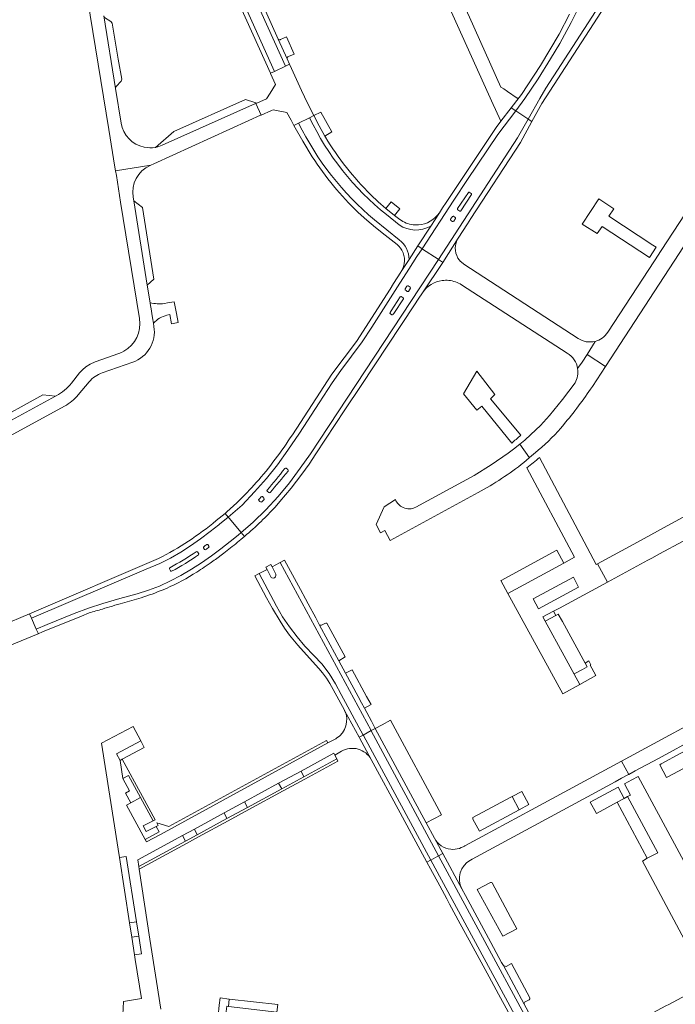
# Model space of a CAD drawing. Header units: metres. Extents: x 166325 to 190320, y 381923 to 404576.
# Tile 1041 of 1056: x 183511 to 183725, y 385375 to 385696. Entities that reach past the tile are written whole.
import ezdxf

# ---------------------------------------------------------------- set-up
doc = ezdxf.new("R2010")
doc.units = ezdxf.units.M
doc.layers.add('B-WE-VH-VERHARDING_ASFALT-GV', color=8, linetype='Continuous', lineweight=18)
doc.layers.add('B-WE-VH-VERHARDING_BETONSTRAATSTEEN-GV', color=8, linetype='Continuous', lineweight=18)

msp = doc.modelspace()

# ---------------------------------------------------------------- linework, layer by layer
at = {"layer": 'B-WE-VH-VERHARDING_ASFALT-GV', "flags": 128}
for points in [[(183597.61, 385681.291), (183571.87, 385738.519), (183570.932, 385740.607), (183570.906, 385740.663), (183570.873, 385740.648), (183570.869, 385740.646), (183570.657, 385740.551), (183567.497, 385739.128), (183567.425, 385739.095), (183567.317, 385739.047), (183567.347, 385738.979), (183567.919, 385737.705), (183594.036, 385679.602)], [(183597.61, 385681.291), (183599.001, 385681.949), (183598.207, 385683.711), (183595.3, 385690.159), (183589.251, 385703.58), (183588.596, 385705.032), (183588.344, 385705.592), (183587.898, 385706.582), (183580.935, 385722.03), (183580.405, 385723.206), (183572.285, 385741.221), (183572.261, 385741.273), (183571.292, 385740.837), (183570.906, 385740.663), (183570.932, 385740.607), (183571.87, 385738.519)], [(183592.707, 385678.973), (183594.036, 385679.602), (183567.919, 385737.705), (183567.347, 385738.979), (183567.317, 385739.047), (183565.928, 385738.421), (183565.96, 385738.35), (183582.258, 385702.169), (183582.383, 385701.892), (183582.852, 385700.851), (183582.912, 385700.718)], [(183648.973, 385634.985), (183647.927, 385633.415), (183645.115, 385629.074), (183640.904, 385622.571), (183642.305, 385621.648), (183652.718, 385637.506), (183657.176, 385644.277), (183667.064, 385659.014), (183672.901, 385666.69), (183671.4, 385667.676), (183668.014, 385663.298), (183666.525, 385661.315), (183650.159, 385636.764)], [(183673.527, 385657.922), (183676.977, 385664.015), (183676.864, 385664.089), (183674.563, 385665.6), (183673.231, 385666.474), (183672.901, 385666.69), (183667.064, 385659.014), (183657.176, 385644.277), (183652.718, 385637.506), (183642.305, 385621.648), (183642.438, 385621.561), (183647.512, 385618.221), (183647.643, 385618.135)], [(183657.09, 385629.8), (183658.24, 385631.554), (183674.481, 385656.34), (183678.204, 385663.21), (183676.977, 385664.015), (183673.527, 385657.922), (183647.643, 385618.135), (183648.934, 385617.284), (183649.028, 385617.222), (183654.087, 385625.143)], [(183587.026, 385532.327), (183591.2, 385536.405), (183595.195, 385540.758), (183598.963, 385545.23), (183602.481, 385549.952), (183605.772, 385554.734), (183647.643, 385618.135), (183647.512, 385618.221), (183642.438, 385621.561), (183642.305, 385621.648), (183640.609, 385619.12), (183637.961, 385614.988), (183634.275, 385609.189), (183625.879, 385596.047), (183622.66, 385591.253), (183619.178, 385586.554), (183615.695, 385581.88), (183612.893, 385577.873), (183608.624, 385571.338), (183602.184, 385561.476), (183598.404, 385555.859), (183595.017, 385551.077), (183591.392, 385546.629), (183587.564, 385542.277), (183583.426, 385537.96), (183578.921, 385534.01), (183579.218, 385533.656), (183583.171, 385528.946), (183585.324, 385530.834)], [(183516.168, 385497.423), (183519.701, 385498.914), (183528.546, 385502.53), (183533.285, 385504.293), (183537.954, 385505.802), (183543.469, 385507.41), (183549.181, 385508.976), (183552.876, 385510.161), (183556.473, 385511.501), (183560.013, 385513.207), (183563.44, 385514.956), (183566.867, 385516.959), (183570.154, 385519.046), (183573.44, 385521.331), (183576.458, 385523.63), (183579.547, 385526.014), (183582.146, 385528.117), (183583.171, 385528.946), (183579.218, 385533.656), (183578.921, 385534.01), (183576.074, 385531.672), (183575.847, 385531.494), (183573.038, 385529.292), (183569.874, 385526.933), (183566.639, 385524.68), (183563.383, 385522.583), (183560.014, 385520.64), (183556.554, 385518.903), (183552.055, 385516.975), (183514.613, 385500.954), (183516.167, 385497.423)], [(183625.702, 385467.405), (183623.417, 385471.639), (183622.476, 385473.382), (183621.388, 385475.398), (183617.281, 385483.006), (183615.07, 385487.103), (183609.441, 385497.531), (183608.795, 385498.727), (183608.229, 385499.776), (183607.509, 385501.112), (183605.026, 385505.712), (183604.146, 385507.342), (183602.512, 385510.369), (183597.339, 385519.952), (183595.901, 385519.2), (183625.639, 385464.262), (183626.998, 385465.004)], [(183623.04, 385462.844), (183615.885, 385476.032), (183613.99, 385479.529), (183611.947, 385482.926), (183609.476, 385486.063), (183606.938, 385488.771), (183604.004, 385491.885), (183601.431, 385494.931), (183598.949, 385498.136), (183596.704, 385501.419), (183594.675, 385504.917), (183589.011, 385515.594), (183588.86, 385515.515), (183587.659, 385514.886), (183587.579, 385514.844), (183591.42, 385507.69), (183593.39, 385504.185), (183595.848, 385500.025), (183597.311, 385497.696), (183598.951, 385495.489), (183601.683, 385492.189), (183604.521, 385488.98), (183608.507, 385484.547), (183609.791, 385483.119), (183611, 385481.398), (183612.139, 385479.63), (183613.277, 385477.693), (183616.91, 385470.981), (183616.971, 385470.868), (183621.706, 385462.116)], [(183707.498, 385454.316), (183709.858, 385449.983), (183711.987, 385451.134), (183719.527, 385455.212), (183732.348, 385462.146), (183762.944, 385478.692), (183785.033, 385490.638), (183789.77, 385493.2), (183788.635, 385495.37), (183787.5, 385497.54), (183771.284, 385488.778), (183765.079, 385485.426), (183760.692, 385483.056), (183742.879, 385473.432)], [(183625.639, 385464.262), (183623.04, 385462.844), (183623.108, 385462.718), (183623.112, 385462.721), (183645.108, 385422.009), (183647.44, 385423.27), (183647.686, 385423.403), (183625.662, 385464.219)], [(183626.998, 385465.004), (183625.639, 385464.262), (183625.662, 385464.219), (183647.686, 385423.403), (183649.057, 385424.145), (183646.378, 385429.1), (183643.624, 385434.203)], [(183623.04, 385462.844), (183621.706, 385462.116), (183621.797, 385461.949), (183625.634, 385454.857), (183635.117, 385437.397), (183638.814, 385430.59), (183643.846, 385421.326), (183645.062, 385421.984), (183645.108, 385422.009), (183623.112, 385462.721), (183623.108, 385462.718)], [(183645.108, 385422.009), (183669.521, 385376.948), (183685.827, 385346.85), (183688.376, 385342.144), (183690.626, 385343.326), (183690.922, 385343.481), (183647.686, 385423.403), (183647.44, 385423.27)], [(183664.797, 385395.048), (183656.476, 385410.421), (183655.316, 385412.564), (183655.315, 385412.565), (183649.057, 385424.145), (183647.686, 385423.403), (183690.922, 385343.481), (183692.257, 385344.183), (183690.52, 385347.53), (183689.917, 385348.644), (183687.488, 385353.13), (183686.383, 385355.172), (183684.186, 385359.23), (183677.752, 385371.117), (183675.67, 385374.963), (183668.865, 385387.534), (183668.299, 385388.579)], [(183688.376, 385342.144), (183685.827, 385346.85), (183669.521, 385376.948), (183645.108, 385422.009), (183645.062, 385421.984), (183643.846, 385421.326), (183645.044, 385419.12), (183648.074, 385413.541), (183650.337, 385409.374), (183651.277, 385407.643), (183654.778, 385401.197), (183657.717, 385395.786), (183664.203, 385383.844), (183667.265, 385378.206), (183673.544, 385366.646), (183676.862, 385360.537), (183683.008, 385349.221), (183683.153, 385348.943), (183687.102, 385341.474), (183688.329, 385342.119)]]:
    msp.add_lwpolyline(points, close=True, dxfattribs=at)
for points in [[(183731.316, 385733.799), (183729.77, 385732.783), (183726.582, 385730.594), (183723.494, 385728.222), (183720.615, 385725.683), (183717.801, 385723.003), (183715.063, 385720.223), (183712.441, 385717.36), (183709.836, 385714.455), (183707.289, 385711.451), (183704.954, 385708.376), (183702.783, 385705.115), (183682.771, 385674.141), (183680.734, 385670.763), (183676.977, 385664.015), (183678.204, 385663.21)], [(183678.204, 385663.21), (183681.39, 385669.09), (183704.741, 385705.14), (183708.118, 385709.87), (183711.782, 385714.382)], [(183694.048, 385701.67), (183691.035, 385695.611), (183688.845, 385691.569), (183687.314, 385688.744), (183684.309, 385683.659), (183680.181, 385677.134), (183675.861, 385670.733), (183672.901, 385666.69), (183673.231, 385666.474), (183674.563, 385665.6), (183676.864, 385664.089), (183676.977, 385664.015), (183680.734, 385670.763), (183682.771, 385674.141), (183702.783, 385705.115)], [(183532.959, 385703.458), (183539.912, 385660.606)], [(183690.51, 385698.275), (183687.09, 385691.74), (183681.047, 385681.481), (183674.75, 385672.077), (183674.025, 385671.069), (183671.4, 385667.676), (183672.901, 385666.69), (183675.861, 385670.733), (183680.181, 385677.134), (183684.309, 385683.659), (183687.314, 385688.744), (183688.845, 385691.569), (183691.035, 385695.611), (183694.048, 385701.67)], [(183543.939, 385662.7), (183542.095, 385673.977), (183538.214, 385697.706)], [(183539.912, 385660.606), (183541.912, 385648.281), (183542.108, 385647.076), (183553.587, 385648.999), (183554.578, 385649.449), (183585.624, 385663.558), (183589.497, 385665.263), (183589.64, 385665.326), (183587.967, 385669.132), (183587.824, 385669.069)], [(183587.824, 385669.069), (183557.35, 385655.471), (183556.259, 385655.061), (183555.127, 385654.787)], [(183605.495, 385664.486), (183601.937, 385662.703)], [(183610.688, 385658.108), (183610.496, 385658.446), (183608.645, 385661.79), (183606.859, 385665.17), (183605.495, 385664.486)], [(183601.937, 385662.703), (183600.422, 385661.944)], [(183600.422, 385661.944), (183603.294, 385656.767), (183606.382, 385651.717)], [(183553.381, 385648.905), (183553.587, 385648.999), (183542.108, 385647.076), (183542.354, 385645.56), (183543.765, 385636.864)], [(183698.811, 385591.422), (183696.198, 385587.149), (183702.226, 385583.208), (183740.63, 385641.97), (183743.498, 385645.77), (183743.857, 385646.177), (183743.858, 385646.177)], [(183736.093, 385645.055), (183720.439, 385621.108), (183718.218, 385617.71)], [(183548.017, 385637.281), (183547.816, 385638.52)], [(183630.492, 385634.811), (183627.97, 385637.016), (183625.532, 385639.313)], [(183653.856, 385634.69), (183653.878, 385634.723), (183653.913, 385634.776), (183657.409, 385640.049)], [(183658.469, 385639.416), (183654.9, 385634.062)], [(183657.409, 385640.049), (183657.445, 385640.104)], [(183657.655, 385640.131), (183657.659, 385640.129), (183657.663, 385640.126), (183658.381, 385639.675)], [(183658.381, 385639.675), (183658.417, 385639.653)], [(183543.765, 385636.864), (183549.936, 385598.834)], [(183554.659, 385596.292), (183554.484, 385597.37), (183554.198, 385599.134), (183553.627, 385602.659), (183553.562, 385603.061), (183553.405, 385604.031), (183552.468, 385609.812), (183548.017, 385637.281)], [(183635.055, 385631.214), (183633.272, 385632.563), (183630.492, 385634.811)], [(183653.947, 385634.419), (183653.89, 385634.46)], [(183654.601, 385633.952), (183654.577, 385633.969), (183653.947, 385634.419)], [(183621.382, 385633.523), (183624.185, 385631.054), (183627.041, 385628.647), (183630.223, 385626.088), (183634.133, 385623.108), (183634.731, 385622.524), (183635.24, 385621.891), (183635.673, 385621.204)], [(183634.804, 385629.458), (183630.674, 385632.809)], [(183630.674, 385632.809), (183634.804, 385629.458)], [(183645.115, 385629.074), (183647.927, 385633.415)], [(183651.624, 385631.322), (183652.231, 385632.238)], [(183652.607, 385632.315), (183653.155, 385631.926)], [(183653.236, 385631.567), (183652.62, 385630.643)], [(183654.9, 385634.062), (183654.852, 385633.99)], [(183634.824, 385624.581), (183626.733, 385631.096)], [(183626.733, 385631.096), (183634.824, 385624.581)], [(183638.036, 385618.142), (183640.904, 385622.571), (183645.115, 385629.074)], [(183652.2, 385630.606), (183651.694, 385630.93)], [(183652.244, 385630.577), (183652.2, 385630.606)], [(183654.087, 385625.143), (183649.028, 385617.222), (183642.374, 385607.275)], [(183588.108, 385545.292), (183586.645, 385543.652), (183584.405, 385541.245), (183581.744, 385538.654), (183578.429, 385535.687), (183577.886, 385535.244), (183578.921, 385534.01), (183583.426, 385537.96), (183587.564, 385542.277), (183591.392, 385546.629), (183595.017, 385551.077), (183598.404, 385555.859), (183602.184, 385561.476), (183608.624, 385571.338), (183612.893, 385577.873), (183615.695, 385581.88), (183619.178, 385586.554), (183622.66, 385591.253), (183625.879, 385596.047), (183634.275, 385609.189), (183637.961, 385614.988), (183640.609, 385619.12), (183642.305, 385621.648), (183640.904, 385622.571)], [(183640.904, 385622.571), (183638.036, 385618.142), (183635.489, 385614.208), (183635.341, 385613.98), (183632.984, 385610.308), (183631.83, 385608.51), (183620.87, 385591.43), (183612.76, 385580.75), (183599.891, 385560.927)], [(183693.305, 385592.339), (183655.957, 385616.584), (183655.01, 385617.367), (183654.854, 385617.496), (183653.989, 385618.635)], [(183647.643, 385618.135), (183605.772, 385554.734), (183602.481, 385549.952), (183598.963, 385545.23), (183595.195, 385540.758), (183591.2, 385536.405), (183587.026, 385532.327), (183585.324, 385530.834), (183583.171, 385528.946), (183584.217, 385527.7)], [(183594.222, 385537.278), (183595.808, 385539.065), (183599.514, 385543.491), (183603.016, 385548.08), (183605.357, 385551.347), (183607.598, 385554.684), (183617.041, 385569.06), (183622.4, 385576.96), (183639.814, 385603.391), (183640.984, 385605.168), (183642.374, 385607.275), (183649.028, 385617.222), (183648.934, 385617.284), (183647.643, 385618.135)], [(183635.489, 385614.208), (183638.036, 385618.142)], [(183718.218, 385617.71), (183702.968, 385594.381)], [(183636.764, 385608.538), (183637.335, 385609.431)], [(183637.745, 385609.541), (183638.409, 385609.097)], [(183638.459, 385608.743), (183637.796, 385607.741)], [(183655.209, 385609.878), (183689.75, 385587.53)], [(183631.837, 385600.835), (183631.841, 385600.84), (183631.844, 385600.846), (183631.866, 385600.879), (183632.224, 385601.441), (183635.119, 385605.967)], [(183635.119, 385605.967), (183635.148, 385606.011)], [(183635.474, 385606.082), (183635.498, 385606.066), (183636.099, 385605.668)], [(183636.099, 385605.668), (183636.122, 385605.653)], [(183636.749, 385608.514), (183636.764, 385608.538)], [(183637.06, 385608.011), (183636.788, 385608.205)], [(183637.467, 385607.721), (183637.465, 385607.722), (183637.463, 385607.724), (183637.06, 385608.011)], [(183636.2, 385605.326), (183636.195, 385605.318), (183636.185, 385605.303), (183633.041, 385600.547), (183632.851, 385600.259)], [(183632.365, 385600.103), (183631.938, 385600.368)], [(183632.851, 385600.259), (183632.824, 385600.218)], [(183693.135, 385582.55), (183694.563, 385584.626), (183696.198, 385587.149), (183698.811, 385591.422)], [(183544.775, 385588.178), (183544.005, 385587.79), (183543.205, 385587.468), (183535.434, 385584.71), (183533.837, 385584.001), (183532.367, 385583.057), (183531.295, 385582.137), (183530.345, 385581.091)], [(183697.937, 385576.646), (183702.226, 385583.208), (183696.198, 385587.149), (183694.563, 385584.626), (183693.135, 385582.55)], [(183537.763, 385581.147), (183547.701, 385584.611)], [(183530.345, 385581.091), (183527.688, 385577.778)], [(183529.879, 385573.91), (183533.47, 385578.187)], [(183692.295, 385577.886), (183688.195, 385572.485), (183683.921, 385567.22), (183681.023, 385563.962), (183677.875, 385560.946), (183675.898, 385559.201), (183674.278, 385557.846), (183674.204, 385557.787), (183677.418, 385553.417)], [(183522.715, 385573.612), (183522.482, 385573.486), (183497.179, 385559.753)], [(183519.671, 385567.125), (183525.389, 385570.231)], [(183465.178, 385537.529), (183479.589, 385545.356), (183519.671, 385567.125)], [(183673.827, 385557.487), (183672.626, 385556.531), (183670.412, 385554.865), (183664.904, 385551.109), (183659.26, 385547.56), (183640.25, 385537.21)], [(183675.517, 385551.864), (183677.338, 385553.352), (183677.418, 385553.417), (183674.204, 385557.787), (183673.827, 385557.487)], [(183677.418, 385553.417), (183677.438, 385553.434), (183679.356, 385555.084), (183680.266, 385555.897)], [(183597.847, 385549.964), (183598.379, 385549.571)], [(183598.379, 385549.571), (183598.433, 385549.532)], [(183591.66, 385542.49), (183591.632, 385542.518)], [(183592.148, 385542.007), (183591.671, 385542.48), (183591.66, 385542.49)], [(183628.698, 385528.909), (183630.15, 385529.67), (183631.91, 385526.43), (183660.6, 385542.04)], [(183589.136, 385539.256), (183588.905, 385539.474)], [(183589.444, 385538.964), (183589.246, 385539.151), (183589.136, 385539.256)], [(183590.091, 385540.697), (183590.585, 385540.233)], [(183590.585, 385540.233), (183590.603, 385540.216)], [(183633.551, 385539.737), (183629.92, 385537.34), (183627.27, 385531.65)], [(183514.613, 385500.954), (183552.055, 385516.975), (183556.554, 385518.903), (183560.014, 385520.64), (183563.383, 385522.583), (183566.639, 385524.68), (183569.874, 385526.933), (183573.038, 385529.292), (183575.847, 385531.494), (183576.074, 385531.672), (183578.921, 385534.01), (183577.886, 385535.244)], [(183577.886, 385535.244), (183574.983, 385532.874)], [(183627.27, 385531.65), (183628.698, 385528.909)], [(183584.217, 385527.7), (183583.171, 385528.946), (183582.146, 385528.117), (183579.547, 385526.014), (183576.458, 385523.63), (183573.44, 385521.331), (183570.154, 385519.046), (183566.867, 385516.959), (183563.44, 385514.956), (183560.013, 385513.207), (183556.473, 385511.501), (183552.876, 385510.161), (183549.181, 385508.976), (183543.469, 385507.41), (183537.954, 385505.802), (183533.285, 385504.293), (183528.546, 385502.53), (183519.701, 385498.914), (183516.168, 385497.423), (183516.167, 385497.423), (183516.764, 385496.07), (183516.828, 385495.925), (183518.258, 385496.511), (183530.916, 385501.642)], [(183572.24, 385525.043), (183572.625, 385524.557)], [(183568.883, 385522.65), (183569.29, 385522.035)], [(183571.155, 385523.49), (183570.82, 385523.947)], [(183574.737, 385520.216), (183577.493, 385522.258)], [(183556.15, 385520.52), (183513.944, 385502.473), (183514.613, 385500.954)], [(183571.112, 385517.682), (183573.02, 385518.994)], [(183592.822, 385514.496), (183591.605, 385516.951), (183589.011, 385515.594), (183594.675, 385504.917), (183596.704, 385501.419), (183598.949, 385498.136), (183601.431, 385494.931), (183604.004, 385491.885), (183606.938, 385488.771), (183609.476, 385486.063), (183611.947, 385482.926), (183613.99, 385479.529), (183615.885, 385476.032), (183623.04, 385462.844), (183625.639, 385464.262), (183595.901, 385519.2)], [(183595.901, 385519.2), (183595.71, 385519.1), (183593.247, 385517.811)], [(183559.945, 385516.646), (183559.724, 385517.091)], [(183560.025, 385516.486), (183559.945, 385516.646)], [(183593.247, 385517.811), (183594.465, 385515.353)], [(183530.916, 385501.642), (183533.522, 385502.698)], [(183709.858, 385449.983), (183707.498, 385454.316), (183707.462, 385454.296), (183678.082, 385438.422), (183661.949, 385429.706), (183656.306, 385426.657), (183656.167, 385426.582), (183655.688, 385426.323), (183655.112, 385426.046), (183654.513, 385425.824)], [(183658.132, 385422.009), (183658.665, 385422.298), (183696.342, 385442.673), (183705.38, 385447.562), (183707.52, 385448.719), (183709.728, 385449.913), (183709.858, 385449.983)], [(183646.378, 385429.1), (183649.057, 385424.145), (183655.315, 385412.565)]]:
    msp.add_lwpolyline(points, dxfattribs=at)
at = {"layer": 'B-WE-VH-VERHARDING_ASFALT-GV'}
for points in [[(183630.674, 385632.809, -0.1123539), (183605.495, 385664.486)], [(183605.495, 385664.486, 0.1123539), (183630.674, 385632.809)], [(183551.495, 385654.833, -0.3108997), (183543.939, 385662.7)], [(183626.733, 385631.096, -0.1046579), (183601.937, 385662.703)], [(183601.937, 385662.703, 0.1046579), (183626.733, 385631.096)], [(183625.532, 385639.313, -0.0616232), (183610.688, 385658.108)], [(183555.127, 385654.787, -0.095263), (183551.495, 385654.833)], [(183606.382, 385651.717, 0.0577202), (183621.382, 385633.523)], [(183547.816, 385638.52, -0.3382961), (183553.381, 385648.905)], [(183657.445, 385640.104, -0.3467975), (183657.655, 385640.131)], [(183658.417, 385639.653, -0.3549352), (183658.469, 385639.416)], [(183653.89, 385634.46, -0.3224123), (183653.856, 385634.69)], [(183639.385, 385629.489, -0.1313548), (183635.055, 385631.214)], [(183647.927, 385633.415, -0.2315766), (183641.067, 385629.448)], [(183651.694, 385630.93, -0.3823075), (183651.624, 385631.322)], [(183652.231, 385632.238, -0.3960089), (183652.607, 385632.315)], [(183653.155, 385631.926, -0.3698728), (183653.236, 385631.567)], [(183654.852, 385633.99, -0.3581988), (183654.601, 385633.952)], [(183645.115, 385629.074, -0.2878496), (183634.804, 385629.458)], [(183634.804, 385629.458, 0.2878496), (183645.115, 385629.074)], [(183641.067, 385629.448, -0.046969), (183639.385, 385629.489)], [(183652.62, 385630.643, -0.340214), (183652.244, 385630.577)], [(183653.989, 385618.635, -0.2818079), (183654.087, 385625.143)], [(183638.036, 385618.142, 0.237601), (183634.824, 385624.581)], [(183634.824, 385624.581, -0.237601), (183638.036, 385618.142)], [(183635.673, 385621.204, -0.2707268), (183635.489, 385614.208)], [(183637.335, 385609.431, -0.3508331), (183637.745, 385609.541)], [(183638.409, 385609.097, -0.3726304), (183638.459, 385608.743)], [(183642.374, 385607.275, -0.2139811), (183648.899, 385611.297)], [(183648.899, 385611.297, -0.0572039), (183651.032, 385611.333)], [(183651.032, 385611.333, -0.1199785), (183655.209, 385609.878)], [(183635.148, 385606.011, -0.2792566), (183635.474, 385606.082)], [(183636.122, 385605.653, -0.348491), (183636.2, 385605.326)], [(183636.788, 385608.205, -0.3333333), (183636.749, 385608.514)], [(183637.796, 385607.741, -0.3525741), (183637.467, 385607.721)], [(183631.938, 385600.368, -0.3997927), (183631.837, 385600.835)], [(183632.824, 385600.218, -0.3593027), (183632.365, 385600.103)], [(183549.936, 385598.834, -0.3155676), (183544.775, 385588.178)], [(183547.701, 385584.611, 0.3638165), (183554.659, 385596.292)], [(183702.968, 385594.381, -0.188864), (183698.811, 385591.422)], [(183698.811, 385591.422, -0.2079345), (183693.305, 385592.339)], [(183689.75, 385587.53, -0.2215112), (183693.135, 385582.55)], [(183533.47, 385578.187, -0.1350049), (183537.763, 385581.147)], [(183693.135, 385582.55, -0.1711082), (183692.295, 385577.886)], [(183527.688, 385577.778, -0.0992537), (183522.715, 385573.612)], [(183688.579, 385564.239, 0.0260609), (183697.937, 385576.646)], [(183525.389, 385570.231, 0.0931745), (183529.879, 385573.91)], [(183680.266, 385555.897, 0.0454518), (183688.579, 385564.239)], [(183599.891, 385560.927, -0.0372769), (183588.108, 385545.292)], [(183660.6, 385542.04, 0.0450627), (183675.517, 385551.864)], [(183591.625, 385542.841, 0.0137243), (183597.409, 385549.873)], [(183598.474, 385549.063, -0.0083892), (183592.607, 385542.052)], [(183597.409, 385549.873, -0.3494117), (183597.847, 385549.964)], [(183598.433, 385549.532, -0.3903788), (183598.474, 385549.063)], [(183591.632, 385542.518, -0.3436942), (183591.625, 385542.841)], [(183592.607, 385542.052, -0.2332236), (183592.148, 385542.007)], [(183588.905, 385539.474, -0.2549626), (183588.928, 385539.815)], [(183588.928, 385539.815, 0.0017747), (183589.717, 385540.685)], [(183589.885, 385538.957, -0.337892), (183589.444, 385538.964)], [(183589.717, 385540.685, -0.3636055), (183590.091, 385540.697)], [(183590.646, 385539.812, -0.0012335), (183589.885, 385538.957)], [(183590.603, 385540.216, -0.3492703), (183590.646, 385539.812)], [(183636.091, 385537.162, -0.1886613), (183633.551, 385539.737)], [(183589.707, 385532.624, 0.0160336), (183594.222, 385537.278)], [(183640.25, 385537.21, -0.2192848), (183636.091, 385537.162)], [(183574.983, 385532.874, -0.0565219), (183556.15, 385520.52)], [(183584.217, 385527.7, 0.018243), (183589.707, 385532.624)], [(183570.91, 385524.346, 0.0011701), (183571.883, 385525.033)], [(183571.883, 385525.033, -0.2913234), (183572.24, 385525.043)], [(183579.663, 385523.941, 0.0104961), (183584.217, 385527.7)], [(183559.833, 385517.456, 0.0207229), (183568.497, 385522.704)], [(183568.497, 385522.704, -0.362842), (183568.883, 385522.65)], [(183569.29, 385522.035, -0.2691755), (183569.257, 385521.727)], [(183570.82, 385523.947, -0.2911768), (183570.91, 385524.346)], [(183571.59, 385523.402, -0.2982725), (183571.155, 385523.49)], [(183572.584, 385524.151, -0.0038592), (183571.59, 385523.402)], [(183572.625, 385524.557, -0.3423554), (183572.584, 385524.151)], [(183577.493, 385522.258, 0.0049505), (183579.663, 385523.941)], [(183569.257, 385521.727, -0.0291154), (183560.428, 385516.338)], [(183573.02, 385518.994, 0.0036953), (183574.737, 385520.216)], [(183558.698, 385510.743, 0.0380217), (183568.682, 385516.075)], [(183559.724, 385517.091, -0.3920033), (183559.833, 385517.456)], [(183560.428, 385516.338, -0.3219857), (183560.025, 385516.486)], [(183568.682, 385516.075, 0.0052367), (183571.112, 385517.682)], [(183594.465, 385515.353, -0.1142005), (183594.519, 385514.934)], [(183593.174, 385514.192, -0.125), (183592.822, 385514.496)], [(183594.519, 385514.934, -0.5247558), (183593.174, 385514.192)], [(183550.48, 385507.692, 0.0254946), (183557.607, 385510.274)], [(183557.607, 385510.274, 0.0042007), (183558.698, 385510.743)], [(183537.785, 385503.996, -0.0024347), (183544.386, 385505.95)], [(183544.386, 385505.95, -0.0022973), (183550.48, 385507.692)], [(183533.522, 385502.698, -0.0019135), (183537.785, 385503.996)], [(183651.641, 385425.543, -0.2449023), (183646.378, 385429.1)], [(183654.513, 385425.824, -0.1062031), (183651.641, 385425.543)], [(183655.315, 385412.565, -0.4141082), (183658.132, 385422.009)]]:
    msp.add_lwpolyline(points, format="xyb", dxfattribs=at)
at = {"layer": 'B-WE-VH-VERHARDING_BETONSTRAATSTEEN-GV', "flags": 128}
for points in [[(183653.511, 385706.454), (183652.028, 385709.745), (183651.814, 385710.22), (183645.472, 385724.298), (183644.82, 385725.745), (183640.667, 385723.912), (183665.555, 385668.751), (183666.283, 385667.137), (183668.014, 385663.298), (183671.4, 385667.676), (183674.025, 385671.069), (183673.706, 385670.865), (183673.331, 385670.811), (183670.189, 385673.003), (183668.959, 385673.861), (183668.049, 385674.496), (183657.761, 385697.289), (183654.31, 385704.934), (183654.215, 385704.891), (183653.596, 385704.611), (183652.907, 385706.178)], [(183542.095, 385673.977), (183542.118, 385674.298), (183542.324, 385674.613), (183543.879, 385676.458), (183544.102, 385677.111), (183542.992, 385683.637), (183540.997, 385695.363), (183540.558, 385695.937), (183538.506, 385697.193), (183538.214, 385697.706)], [(183592.593, 385672.495), (183591.476, 385670.673), (183588.233, 385669.251), (183587.967, 385669.132), (183589.64, 385665.326), (183593.121, 385666.858), (183593.598, 385667.068), (183595.266, 385666.733), (183598.033, 385666.178), (183599.542, 385663.641), (183600.422, 385661.944), (183601.937, 385662.703), (183605.495, 385664.486), (183606.859, 385665.17), (183604.827, 385669.222), (183602.89, 385673.32), (183602.849, 385673.411), (183599.112, 385681.702), (183599.001, 385681.949), (183597.61, 385681.291), (183594.036, 385679.602), (183592.707, 385678.973), (183592.755, 385678.866), (183594.341, 385675.346)], [(183587.967, 385669.132), (183588.233, 385669.251), (183587.661, 385669.44), (183584.551, 385670.469), (183561.095, 385659.99), (183555.127, 385654.787), (183556.259, 385655.061), (183557.35, 385655.471), (183587.824, 385669.069)], [(183612.838, 385659.914), (183609.241, 385666.31), (183606.859, 385665.17), (183608.645, 385661.79), (183610.496, 385658.446)], [(183718.8, 385622.18), (183717.739, 385622.872), (183703.34, 385632.27), (183704.94, 385634.67), (183700.04, 385637.95), (183694.59, 385629.71), (183699.55, 385626.63), (183701.12, 385628.9), (183716.58, 385618.78)], [(183548.017, 385637.281), (183552.468, 385609.812), (183554.638, 385611.755), (183550.855, 385635.191)], [(183634.969, 385634.744), (183632.191, 385637.023), (183630.492, 385634.811), (183633.272, 385632.563)], [(183498.324, 385562.82), (183497.179, 385559.753), (183522.482, 385573.486), (183518.279, 385573.941), (183500.926, 385564.362), (183498.373, 385562.953)], [(183761.699, 385491.578), (183764.08, 385487.16), (183770.28, 385490.54), (183765.195, 385500), (183746.546, 385534.694), (183742.57, 385542.09), (183723.591, 385531.803), (183712.671, 385525.883), (183699.603, 385518.8), (183702.852, 385512.792), (183716.109, 385519.958), (183717.364, 385520.637), (183719.939, 385522.029), (183727.584, 385526.161), (183739.57, 385532.64), (183761.358, 385492.211)], [(183670.364, 385509.052), (183688.58, 385518.97), (183686.3, 385523.26), (183668.098, 385513.357), (183668.03, 385513.32)], [(183678.56, 385507.28), (183691.78, 385514.42), (183693.45, 385511.1), (183680.35, 385504.08)], [(183516.167, 385497.423), (183514.613, 385500.954), (183513.944, 385502.473), (183504.748, 385498.541), (183505.418, 385497.02), (183506.952, 385493.536), (183507.571, 385492.129), (183516.828, 385495.925), (183516.764, 385496.07)], [(183682.521, 385500.048), (183686.016, 385501.925), (183685.281, 385503.295), (183681.78, 385501.402)], [(183695.545, 385486.328), (183688.141, 385499.902), (183686.806, 385502.349), (183686.717, 385502.301), (183686.016, 385501.925), (183682.521, 385500.048), (183688.708, 385488.754), (183691.989, 385482.764), (183692.013, 385482.777), (183694.758, 385484.286), (183696.22, 385485.09)], [(183695.545, 385486.328), (183696.22, 385485.09), (183694.758, 385484.286), (183692.013, 385482.777), (183691.989, 385482.764), (183693.854, 385479.36), (183693.891, 385479.38), (183699.086, 385482.226), (183697.726, 385484.706), (183697.216, 385485.637), (183697.493, 385485.789), (183696.82, 385487.021)], [(183619.444, 385484.182), (183617.281, 385483.006), (183621.388, 385475.398), (183622.476, 385473.382), (183623.417, 385471.639), (183625.465, 385472.74), (183625.599, 385472.812), (183624.871, 385474.158), (183624.174, 385475.446)], [(183626.998, 385465.004), (183643.624, 385434.203), (183648.599, 385436.783), (183631.92, 385467.69), (183629.2, 385466.22)], [(183544.24, 385454.9), (183551.48, 385458.81), (183550.342, 385460.948), (183542.415, 385456.661), (183543.567, 385454.531)], [(183611.097, 385461.035), (183559.52, 385432.92), (183555.61, 385434.16), (183556.068, 385433.324), (183555.363, 385432.976), (183556.338, 385431.185), (183551.792, 385428.708), (183552.224, 385427.915), (183556.769, 385430.392), (183611.533, 385460.244), (183611.53, 385460.25)], [(183735.63, 385456.16), (183733.331, 385460.403), (183733.296, 385460.384), (183720.483, 385453.44), (183719.958, 385453.155), (183722.223, 385448.921), (183722.824, 385449.246), (183735.418, 385456.046)], [(183550.23, 385442.407), (183554.366, 385434.807), (183555.066, 385435.153), (183550.878, 385442.792), (183544.24, 385454.9), (183543.567, 385454.531), (183544.459, 385448.621), (183546.302, 385449.624)], [(183603.973, 385448.456), (183614.775, 385454.328), (183614.385, 385455.067), (183603.616, 385449.212), (183596.443, 385445.312), (183585.228, 385439.215), (183578.473, 385435.543), (183568.8, 385430.283), (183564.922, 385428.175), (183549.675, 385419.886), (183549.81, 385419.01), (183565.292, 385427.427), (183569.181, 385429.541), (183578.851, 385434.798), (183585.615, 385438.475), (183596.879, 385444.599)], [(183603.616, 385449.212), (183614.385, 385455.067), (183613.73, 385456.31), (183613.42, 385456.893), (183602.733, 385451.079)], [(183603.616, 385449.212), (183602.733, 385451.079), (183595.368, 385447.072), (183596.443, 385445.312)], [(183596.443, 385445.312), (183595.368, 385447.072), (183584.273, 385441.037), (183585.228, 385439.215)], [(183708.353, 385442.098), (183706.376, 385445.79), (183697.265, 385440.886), (183699.299, 385437.234), (183706.07, 385440.86)], [(183550.23, 385442.407), (183547.061, 385440.682), (183545.676, 385439.928), (183551.792, 385428.708), (183556.338, 385431.185), (183555.363, 385432.976), (183552.126, 385431.375), (183551.129, 385433.206), (183554.366, 385434.807)], [(183661.044, 385431.431), (183674.019, 385438.444), (183671.705, 385442.725), (183671.281, 385442.498), (183658.888, 385435.865), (183658.855, 385435.615), (183658.909, 385435.371)], [(183674.019, 385438.444), (183677.202, 385440.164), (183674.89, 385444.43), (183671.705, 385442.725)], [(183709.476, 385442.706), (183708.353, 385442.098), (183706.07, 385440.86), (183715.88, 385422.58), (183719.313, 385424.354)], [(183585.228, 385439.215), (183584.273, 385441.037), (183577.544, 385437.376), (183578.473, 385435.543)], [(183578.473, 385435.543), (183577.544, 385437.376), (183567.862, 385432.109), (183568.8, 385430.283)], [(183568.8, 385430.283), (183567.862, 385432.109), (183564.013, 385430.015), (183564.922, 385428.175)], [(183564.922, 385428.175), (183564.013, 385430.015), (183549.345, 385422.035), (183549.675, 385419.886)], [(183546.695, 385401.453), (183548.943, 385401.804), (183545.618, 385423.106), (183543.362, 385422.804)], [(183660.327, 385412.397), (183668.697, 385397.096), (183673.231, 385399.553), (183671.232, 385403.299), (183665.226, 385414.556), (183664.987, 385414.693), (183664.628, 385414.666)], [(183548.943, 385401.804), (183546.695, 385401.453), (183547.426, 385396.77), (183549.674, 385397.121)], [(183548.313, 385391.085), (183550.57, 385391.374), (183549.674, 385397.121), (183547.426, 385396.77)], [(183578.994, 385374.207), (183579.281, 385376.612), (183576.25, 385376.96), (183575.985, 385374.566), (183575.6, 385371.08), (183578.074, 385370.795), (183578.461, 385374.271)], [(183578.994, 385374.207), (183594.8, 385372.32), (183595.096, 385374.798), (183579.281, 385376.612)]]:
    msp.add_lwpolyline(points, close=True, dxfattribs=at)
at = {"layer": 'B-WE-VH-VERHARDING_BETONSTRAATSTEEN-GV'}
for points in [[(183596.052, 385689.979, -0.3883299), (183595.3, 385690.159)], [(183598.207, 385683.711, -0.4171223), (183598.573, 385684.439)], [(183657.655, 385640.131, 0.3467975), (183657.445, 385640.104)], [(183658.469, 385639.416, 0.3549352), (183658.417, 385639.653)], [(183653.856, 385634.69, 0.3224123), (183653.89, 385634.46)], [(183651.624, 385631.322, 0.3823075), (183651.694, 385630.93)], [(183652.607, 385632.315, 0.3960089), (183652.231, 385632.238)], [(183653.236, 385631.567, 0.3698728), (183653.155, 385631.926)], [(183654.601, 385633.952, 0.3581988), (183654.852, 385633.99)], [(183652.244, 385630.577, 0.340214), (183652.62, 385630.643)], [(183637.745, 385609.541, 0.3508331), (183637.335, 385609.431)], [(183638.459, 385608.743, 0.3726304), (183638.409, 385609.097)], [(183635.474, 385606.082, 0.2792566), (183635.148, 385606.011)], [(183636.2, 385605.326, 0.348491), (183636.122, 385605.653)], [(183636.749, 385608.514, 0.3333333), (183636.788, 385608.205)], [(183637.467, 385607.721, 0.3525741), (183637.796, 385607.741)], [(183558.067, 385603.791, -0.0866713), (183553.405, 385604.031)], [(183554.484, 385597.37, -0.1507343), (183558.898, 385599.978)], [(183631.837, 385600.835, 0.3997927), (183631.938, 385600.368)], [(183632.365, 385600.103, 0.3593027), (183632.824, 385600.218)], [(183673.011, 385559.409, 0.0067949), (183674.575, 385560.775)], [(183671.58, 385558.22, 0.0061251), (183673.011, 385559.409)], [(183678.613, 385551.793, -0.005497), (183676.575, 385550.157)], [(183680.67, 385553.52, -0.0052913), (183678.613, 385551.793)], [(183597.409, 385549.873, -0.0137243), (183591.625, 385542.841)], [(183592.607, 385542.052, 0.0083892), (183598.474, 385549.063)], [(183597.847, 385549.964, 0.3494117), (183597.409, 385549.873)], [(183598.474, 385549.063, 0.3903788), (183598.433, 385549.532)], [(183591.625, 385542.841, 0.3436942), (183591.632, 385542.518)], [(183592.148, 385542.007, 0.2332236), (183592.607, 385542.052)], [(183588.928, 385539.815, 0.2549626), (183588.905, 385539.474)], [(183589.717, 385540.685, -0.0017747), (183588.928, 385539.815)], [(183589.444, 385538.964, 0.337892), (183589.885, 385538.957)], [(183590.091, 385540.697, 0.3636055), (183589.717, 385540.685)], [(183589.885, 385538.957, 0.0012335), (183590.646, 385539.812)], [(183590.646, 385539.812, 0.3492703), (183590.603, 385540.216)], [(183571.883, 385525.033, -0.0011701), (183570.91, 385524.346)], [(183572.24, 385525.043, 0.2913234), (183571.883, 385525.033)], [(183568.497, 385522.704, -0.0207229), (183559.833, 385517.456)], [(183568.883, 385522.65, 0.362842), (183568.497, 385522.704)], [(183569.257, 385521.727, 0.2691755), (183569.29, 385522.035)], [(183570.91, 385524.346, 0.2911768), (183570.82, 385523.947)], [(183571.155, 385523.49, 0.2982725), (183571.59, 385523.402)], [(183571.59, 385523.402, 0.0038592), (183572.584, 385524.151)], [(183572.584, 385524.151, 0.3423554), (183572.625, 385524.557)], [(183560.428, 385516.338, 0.0291154), (183569.257, 385521.727)], [(183559.833, 385517.456, 0.3920033), (183559.724, 385517.091)], [(183560.025, 385516.486, 0.3219857), (183560.428, 385516.338)], [(183594.519, 385514.934, 0.1142005), (183594.465, 385515.353)], [(183592.822, 385514.496, 0.125), (183593.174, 385514.192)], [(183593.174, 385514.192, 0.5247558), (183594.519, 385514.934)], [(183611.207, 385499.396, 0.1687646), (183610.538, 385499.303)], [(183609.362, 385498.708, -0.1004756), (183608.795, 385498.727)], [(183616.971, 385470.868, -0.3800418), (183614.364, 385461.788)], [(183614.364, 385461.788, -0.027439), (183613.71, 385461.42)], [(183615.992, 385457.541, -0.4223323), (183625.634, 385454.857)], [(183675.67, 385374.963, -0.4378321), (183675.982, 385375.707)], [(183677.281, 385376.332, 0.1696032), (183677.548, 385377.033)]]:
    msp.add_lwpolyline(points, format="xyb", dxfattribs=at)
at = {"layer": 'B-WE-VH-VERHARDING_BETONSTRAATSTEEN-GV', "flags": 128}
for points in [[(183595.3, 385690.159), (183598.207, 385683.711)], [(183598.573, 385684.439), (183600.471, 385685.279), (183597.948, 385690.885), (183596.052, 385689.979)], [(183657.445, 385640.104), (183657.409, 385640.049), (183653.913, 385634.776), (183653.878, 385634.723)], [(183654.852, 385633.99), (183654.9, 385634.062), (183658.469, 385639.416)], [(183657.659, 385640.129), (183657.655, 385640.131)], [(183658.417, 385639.653), (183658.381, 385639.675), (183657.663, 385640.126), (183657.659, 385640.129)], [(183653.878, 385634.723), (183653.856, 385634.69)], [(183653.89, 385634.46), (183653.947, 385634.419), (183654.577, 385633.969)], [(183652.231, 385632.238), (183651.624, 385631.322)], [(183653.155, 385631.926), (183652.607, 385632.315)], [(183652.62, 385630.643), (183653.236, 385631.567)], [(183654.577, 385633.969), (183654.601, 385633.952)], [(183651.694, 385630.93), (183652.2, 385630.606)], [(183652.2, 385630.606), (183652.244, 385630.577)], [(183637.335, 385609.431), (183636.764, 385608.538)], [(183638.409, 385609.097), (183637.745, 385609.541)], [(183637.796, 385607.741), (183638.459, 385608.743)], [(183635.148, 385606.011), (183635.119, 385605.967), (183632.224, 385601.441), (183631.866, 385600.879), (183631.844, 385600.846), (183631.841, 385600.84)], [(183635.498, 385606.066), (183635.474, 385606.082)], [(183636.122, 385605.653), (183636.099, 385605.668), (183635.498, 385606.066)], [(183636.764, 385608.538), (183636.749, 385608.514)], [(183636.788, 385608.205), (183637.06, 385608.011), (183637.463, 385607.724), (183637.465, 385607.722)], [(183637.465, 385607.722), (183637.467, 385607.721)], [(183553.405, 385604.031), (183553.562, 385603.061), (183553.627, 385602.659), (183554.198, 385599.134), (183554.484, 385597.37)], [(183559.114, 385603.96), (183558.067, 385603.791)], [(183558.898, 385599.978), (183559.874, 385600.154), (183560.365, 385597.125), (183562.567, 385597.533), (183562.001, 385600.536), (183561.29, 385604.313)], [(183561.29, 385604.313), (183559.114, 385603.96)], [(183632.824, 385600.218), (183632.851, 385600.259), (183633.041, 385600.547), (183636.185, 385605.303), (183636.195, 385605.318), (183636.2, 385605.326)], [(183631.841, 385600.84), (183631.837, 385600.835)], [(183631.938, 385600.368), (183632.365, 385600.103)], [(183674.575, 385560.775), (183664.66, 385572.66), (183666.04, 385574.02), (183660.155, 385581.674), (183655.8, 385574.25), (183660.17, 385568.97), (183661.81, 385570.28), (183671.58, 385558.22)], [(183691.989, 385482.764), (183688.708, 385488.754), (183682.521, 385500.048), (183681.78, 385501.402), (183685.281, 385503.295), (183685.731, 385503.538), (183687.154, 385504.307), (183702.852, 385512.792), (183699.603, 385518.8), (183699.16, 385518.56), (183680.67, 385553.52)], [(183598.379, 385549.571), (183597.847, 385549.964)], [(183598.433, 385549.532), (183598.379, 385549.571)], [(183676.575, 385550.157), (183692.14, 385520.88), (183688.58, 385518.97), (183670.364, 385509.052), (183688.273, 385476.303), (183693.854, 385479.36), (183691.989, 385482.764)], [(183591.632, 385542.518), (183591.66, 385542.49), (183591.671, 385542.48)], [(183591.671, 385542.48), (183592.148, 385542.007)], [(183588.905, 385539.474), (183589.136, 385539.256), (183589.246, 385539.151)], [(183589.246, 385539.151), (183589.444, 385538.964)], [(183590.585, 385540.233), (183590.091, 385540.697)], [(183590.603, 385540.216), (183590.585, 385540.233)], [(183572.625, 385524.557), (183572.24, 385525.043)], [(183569.29, 385522.035), (183568.883, 385522.65)], [(183570.82, 385523.947), (183571.155, 385523.49)], [(183559.724, 385517.091), (183559.945, 385516.646)], [(183559.945, 385516.646), (183560.025, 385516.486)], [(183593.247, 385517.811), (183592.89, 385518.53), (183591.23, 385517.707), (183591.605, 385516.951)], [(183591.605, 385516.951), (183592.822, 385514.496)], [(183594.465, 385515.353), (183593.247, 385517.811)], [(183610.538, 385499.303), (183609.362, 385498.708)], [(183617.199, 385488.329), (183611.207, 385499.396)], [(183608.795, 385498.727), (183609.441, 385497.531), (183615.07, 385487.103), (183617.199, 385488.329)], [(183625.634, 385454.857), (183621.797, 385461.949), (183621.706, 385462.116), (183616.971, 385470.868)], [(183613.71, 385461.42), (183612.384, 385460.708), (183611.533, 385460.244), (183556.769, 385430.392), (183552.224, 385427.915), (183551.792, 385428.708), (183545.676, 385439.928), (183547.061, 385440.682), (183545.336, 385443.852), (183546.662, 385444.574), (183544.459, 385448.621), (183543.567, 385454.531), (183542.415, 385456.661), (183550.342, 385460.948), (183547.84, 385465.65), (183537.53, 385460.17), (183542.935, 385425.54), (183543.362, 385422.804), (183545.618, 385423.106), (183548.943, 385401.804), (183549.674, 385397.121), (183550.57, 385391.374), (183548.313, 385391.085), (183548.552, 385389.556), (183550.552, 385376.743), (183544.654, 385375.826), (183544.41, 385369.242)], [(183556.85, 385373.24), (183555.448, 385382.353), (183553.32, 385396.193), (183549.81, 385419.01), (183549.675, 385419.886), (183549.345, 385422.035), (183564.013, 385430.015), (183567.862, 385432.109), (183577.544, 385437.376), (183584.273, 385441.037), (183595.368, 385447.072), (183602.733, 385451.079), (183613.42, 385456.893), (183613.73, 385456.31), (183615.992, 385457.541)], [(183734.5, 385409.29), (183712.9, 385449.33), (183710.828, 385448.202), (183708.42, 385446.89), (183710.46, 385443.24), (183709.476, 385442.706), (183719.313, 385424.354), (183715.88, 385422.58), (183714.32, 385421.64), (183715.057, 385420.264), (183733.331, 385386.135)], [(183677.548, 385377.033), (183671.513, 385388.196), (183669.799, 385387.281), (183669.412, 385387.299), (183668.865, 385387.534), (183675.67, 385374.963)], [(183735.69, 385381.73), (183722.923, 385374.857), (183721.998, 385374.359), (183713.653, 385369.866), (183712.281, 385369.127), (183708.861, 385367.286), (183703.023, 385364.143), (183704.01, 385362.31), (183705.39, 385359.63), (183738.1, 385377.23)], [(183675.982, 385375.707), (183677.281, 385376.332)]]:
    msp.add_lwpolyline(points, dxfattribs=at)

doc.saveas('drawing.dxf')
